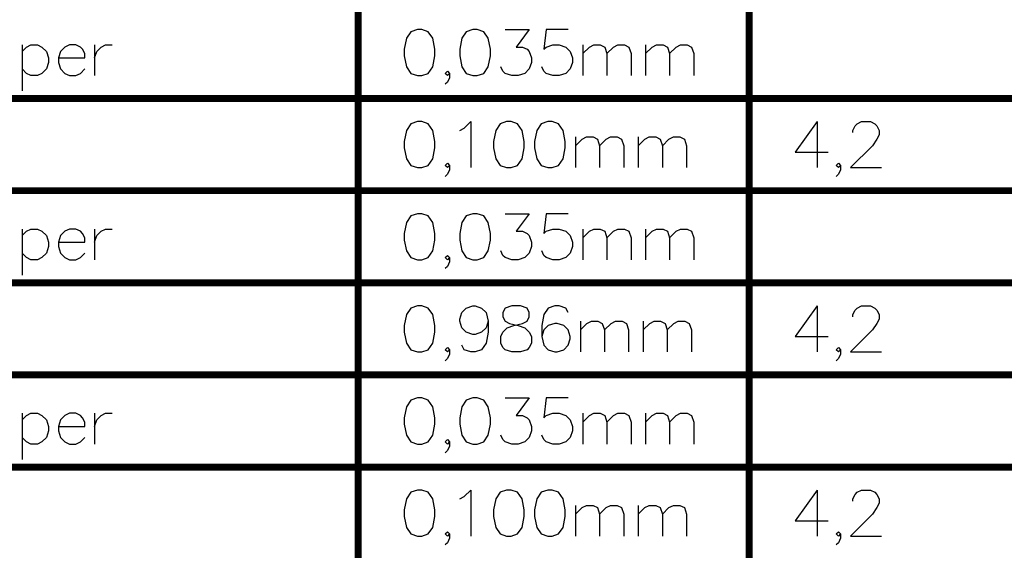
# Model space of a CAD drawing. Header units: millimetres. Extents: x 138 to 555, y 26 to 334.
# Tile 707 of 713: x 428 to 471, y 266 to 289. Entities that reach past the tile are written whole.
import ezdxf

# ---------------------------------------------------------------- set-up
doc = ezdxf.new("R2010")
doc.units = ezdxf.units.MM
doc.layers.add('DrillDrawing', color=1, linetype='Continuous')

msp = doc.modelspace()

# ---------------------------------------------------------------- linework, layer by layer
at = {"layer": 'DrillDrawing'}
for p, q in [((445.099, 288.63), (444.909, 288.345)), ((445.385, 288.725), (445.099, 288.63)), ((445.575, 288.725), (445.385, 288.725)), ((445.861, 288.63), (445.575, 288.725)), ((446.051, 288.345), (445.861, 288.63)), ((447.508, 288.63), (447.318, 288.345)), ((447.794, 288.725), (447.508, 288.63)), ((447.984, 288.725), (447.794, 288.725)), ((448.27, 288.63), (447.984, 288.725)), ((448.46, 288.345), (448.27, 288.63)), ((449.193, 288.725), (450.241, 288.725)), ((450.241, 288.725), (449.67, 287.964)), ((450.974, 288.725), (450.879, 287.868)), ((451.926, 288.725), (450.974, 288.725)), ((428.235, 288.059), (428.235, 286.059)), ((428.426, 287.964), (428.616, 288.059)), ((428.616, 288.059), (428.902, 288.059)), ((428.902, 288.059), (429.092, 287.964)), ((430.282, 288.059), (430.092, 287.964)), ((430.568, 288.059), (430.282, 288.059)), ((430.758, 287.964), (430.568, 288.059)), ((431.377, 288.059), (431.377, 286.726)), ((431.663, 287.964), (431.853, 288.059)), ((431.853, 288.059), (432.139, 288.059)), ((444.909, 288.345), (444.813, 287.868)), ((446.147, 287.868), (446.051, 288.345)), ((447.318, 288.345), (447.222, 287.868)), ((448.556, 287.868), (448.46, 288.345)), ((450.974, 287.964), (451.26, 288.059)), ((451.26, 288.059), (451.545, 288.059)), ((451.545, 288.059), (451.831, 287.964)), ((452.564, 288.059), (452.564, 286.726)), ((452.85, 287.964), (453.04, 288.059)), ((453.04, 288.059), (453.326, 288.059)), ((453.326, 288.059), (453.516, 287.964)), ((453.897, 287.964), (454.088, 288.059)), ((454.088, 288.059), (454.373, 288.059)), ((454.373, 288.059), (454.564, 287.964)), ((455.287, 288.059), (455.287, 286.726)), ((455.573, 287.964), (455.764, 288.059)), ((455.764, 288.059), (456.049, 288.059)), ((456.049, 288.059), (456.24, 287.964)), ((456.62, 287.964), (456.811, 288.059)), ((456.811, 288.059), (457.097, 288.059)), ((457.097, 288.059), (457.287, 287.964)), ((428.235, 287.773), (428.426, 287.964)), ((429.092, 287.964), (429.283, 287.773)), ((429.283, 287.773), (429.378, 287.488)), ((429.901, 287.773), (429.806, 287.488)), ((430.092, 287.964), (429.901, 287.773)), ((430.854, 287.868), (430.758, 287.964)), ((430.949, 287.678), (430.854, 287.868)), ((430.949, 287.488), (430.949, 287.678)), ((431.377, 287.488), (431.473, 287.773)), ((431.473, 287.773), (431.663, 287.964)), ((444.813, 287.868), (444.813, 287.583)), ((446.147, 287.583), (446.147, 287.868)), ((447.222, 287.868), (447.222, 287.583)), ((448.556, 287.583), (448.556, 287.868)), ((449.67, 287.964), (449.955, 287.964)), ((449.955, 287.964), (450.146, 287.868)), ((450.146, 287.868), (450.241, 287.773)), ((450.241, 287.773), (450.336, 287.488)), ((450.879, 287.868), (450.974, 287.964)), ((451.831, 287.964), (452.021, 287.773)), ((452.021, 287.773), (452.117, 287.488)), ((452.564, 287.678), (452.85, 287.964)), ((453.516, 287.964), (453.612, 287.678)), ((453.612, 287.678), (453.897, 287.964)), ((453.612, 287.678), (453.612, 286.726)), ((454.564, 287.964), (454.659, 287.678)), ((454.659, 287.678), (454.659, 286.726)), ((455.287, 287.678), (455.573, 287.964)), ((456.24, 287.964), (456.335, 287.678)), ((456.335, 287.678), (456.62, 287.964)), ((456.335, 287.678), (456.335, 286.726)), ((457.287, 287.964), (457.382, 287.678)), ((457.382, 287.678), (457.382, 286.726)), ((429.378, 287.297), (429.283, 287.011)), ((429.378, 287.488), (429.378, 287.297)), ((429.806, 287.488), (430.949, 287.488)), ((429.806, 287.488), (429.806, 287.297)), ((429.806, 287.297), (429.901, 287.011)), ((444.813, 287.583), (444.909, 287.107)), ((446.051, 287.107), (446.147, 287.583)), ((447.222, 287.583), (447.318, 287.107)), ((448.46, 287.107), (448.556, 287.583)), ((450.336, 287.297), (450.241, 287.011)), ((450.336, 287.488), (450.336, 287.297)), ((452.117, 287.297), (452.021, 287.011)), ((452.117, 287.488), (452.117, 287.297)), ((428.426, 286.821), (428.235, 287.011)), ((428.616, 286.726), (428.426, 286.821)), ((429.092, 286.821), (428.902, 286.726)), ((429.283, 287.011), (429.092, 286.821)), ((429.901, 287.011), (430.092, 286.821)), ((430.092, 286.821), (430.282, 286.726)), ((430.568, 286.726), (430.758, 286.821)), ((430.758, 286.821), (430.949, 287.011)), ((444.909, 287.107), (445.099, 286.821)), ((445.099, 286.821), (445.385, 286.726)), ((445.575, 286.726), (445.861, 286.821)), ((445.861, 286.821), (446.051, 287.107)), ((446.594, 286.821), (446.689, 286.916)), ((446.689, 286.726), (446.594, 286.821)), ((446.689, 286.916), (446.784, 286.821)), ((446.784, 286.821), (446.689, 286.726)), ((446.784, 286.821), (446.784, 286.631)), ((447.318, 287.107), (447.508, 286.821)), ((447.508, 286.821), (447.794, 286.726)), ((447.984, 286.726), (448.27, 286.821)), ((448.27, 286.821), (448.46, 287.107)), ((449.098, 286.916), (449.003, 287.107)), ((449.193, 286.821), (449.098, 286.916)), ((449.479, 286.726), (449.193, 286.821)), ((450.05, 286.821), (449.765, 286.726)), ((450.241, 287.011), (450.05, 286.821)), ((450.879, 286.916), (450.784, 287.107)), ((450.974, 286.821), (450.879, 286.916)), ((451.26, 286.726), (450.974, 286.821)), ((451.831, 286.821), (451.545, 286.726)), ((452.021, 287.011), (451.831, 286.821)), ((428.902, 286.726), (428.616, 286.726)), ((430.282, 286.726), (430.568, 286.726)), ((445.385, 286.726), (445.575, 286.726)), ((446.689, 286.44), (446.594, 286.345)), ((446.784, 286.631), (446.689, 286.44)), ((447.794, 286.726), (447.984, 286.726)), ((449.765, 286.726), (449.479, 286.726)), ((451.545, 286.726), (451.26, 286.726)), ((445.099, 284.63), (444.909, 284.345)), ((445.385, 284.725), (445.099, 284.63)), ((445.575, 284.725), (445.385, 284.725)), ((445.861, 284.63), (445.575, 284.725)), ((446.051, 284.345), (445.861, 284.63)), ((447.413, 284.44), (447.699, 284.725)), ((447.699, 284.725), (447.699, 282.726)), ((448.974, 284.63), (448.784, 284.345)), ((449.26, 284.725), (448.974, 284.63)), ((449.451, 284.725), (449.26, 284.725)), ((449.736, 284.63), (449.451, 284.725)), ((449.927, 284.345), (449.736, 284.63)), ((450.755, 284.63), (450.565, 284.345)), ((451.041, 284.725), (450.755, 284.63)), ((451.231, 284.725), (451.041, 284.725)), ((451.517, 284.63), (451.231, 284.725)), ((451.707, 284.345), (451.517, 284.63)), ((462.734, 284.725), (461.782, 283.392)), ((462.734, 284.725), (462.734, 282.726)), ((464.382, 284.535), (464.477, 284.63)), ((464.477, 284.63), (464.667, 284.725)), ((464.667, 284.725), (465.048, 284.725)), ((465.048, 284.725), (465.239, 284.63)), ((465.239, 284.63), (465.334, 284.535)), ((444.909, 284.345), (444.813, 283.868)), ((446.147, 283.868), (446.051, 284.345)), ((447.222, 284.345), (447.413, 284.44)), ((448.784, 284.345), (448.689, 283.868)), ((450.022, 283.868), (449.927, 284.345)), ((450.565, 284.345), (450.469, 283.868)), ((451.802, 283.868), (451.707, 284.345)), ((464.286, 284.345), (464.382, 284.535)), ((464.286, 284.249), (464.286, 284.345)), ((465.334, 284.535), (465.429, 284.345)), ((465.429, 284.345), (465.429, 284.154)), ((444.813, 283.868), (444.813, 283.583)), ((446.147, 283.583), (446.147, 283.868)), ((448.689, 283.868), (448.689, 283.583)), ((450.022, 283.583), (450.022, 283.868)), ((450.469, 283.868), (450.469, 283.583)), ((451.802, 283.583), (451.802, 283.868)), ((452.25, 284.059), (452.25, 282.726)), ((452.25, 283.678), (452.536, 283.964)), ((452.536, 283.964), (452.726, 284.059)), ((452.726, 284.059), (453.012, 284.059)), ((453.012, 284.059), (453.202, 283.964)), ((453.202, 283.964), (453.297, 283.678)), ((453.297, 283.678), (453.583, 283.964)), ((453.583, 283.964), (453.773, 284.059)), ((453.773, 284.059), (454.059, 284.059)), ((454.059, 284.059), (454.25, 283.964)), ((454.25, 283.964), (454.345, 283.678)), ((454.973, 284.059), (454.973, 282.726)), ((454.973, 283.678), (455.259, 283.964)), ((455.259, 283.964), (455.449, 284.059)), ((455.449, 284.059), (455.735, 284.059)), ((455.735, 284.059), (455.925, 283.964)), ((455.925, 283.964), (456.021, 283.678)), ((456.021, 283.678), (456.306, 283.964)), ((456.306, 283.964), (456.497, 284.059)), ((456.497, 284.059), (456.782, 284.059)), ((456.782, 284.059), (456.973, 283.964)), ((456.973, 283.964), (457.068, 283.678)), ((465.334, 283.964), (465.143, 283.678)), ((465.429, 284.154), (465.334, 283.964)), ((444.813, 283.583), (444.909, 283.107)), ((446.051, 283.107), (446.147, 283.583)), ((448.689, 283.583), (448.784, 283.107)), ((449.927, 283.107), (450.022, 283.583)), ((450.469, 283.583), (450.565, 283.107)), ((451.707, 283.107), (451.802, 283.583)), ((453.297, 283.678), (453.297, 282.726)), ((454.345, 283.678), (454.345, 282.726)), ((456.021, 283.678), (456.021, 282.726)), ((457.068, 283.678), (457.068, 282.726)), ((461.782, 283.392), (463.21, 283.392)), ((465.143, 283.678), (464.191, 282.726)), ((444.909, 283.107), (445.099, 282.821)), ((445.861, 282.821), (446.051, 283.107)), ((446.594, 282.821), (446.689, 282.916)), ((446.689, 282.916), (446.784, 282.821)), ((448.784, 283.107), (448.974, 282.821)), ((449.736, 282.821), (449.927, 283.107)), ((450.565, 283.107), (450.755, 282.821)), ((451.517, 282.821), (451.707, 283.107)), ((463.563, 282.821), (463.658, 282.916)), ((463.658, 282.916), (463.753, 282.821)), ((445.099, 282.821), (445.385, 282.726)), ((445.385, 282.726), (445.575, 282.726)), ((445.575, 282.726), (445.861, 282.821)), ((446.689, 282.726), (446.594, 282.821)), ((446.784, 282.821), (446.689, 282.726)), ((446.784, 282.631), (446.689, 282.44)), ((446.784, 282.821), (446.784, 282.631)), ((448.974, 282.821), (449.26, 282.726)), ((449.26, 282.726), (449.451, 282.726)), ((449.451, 282.726), (449.736, 282.821)), ((450.755, 282.821), (451.041, 282.726)), ((451.041, 282.726), (451.231, 282.726)), ((451.231, 282.726), (451.517, 282.821)), ((463.658, 282.726), (463.563, 282.821)), ((463.753, 282.821), (463.658, 282.726)), ((463.753, 282.631), (463.658, 282.44)), ((463.753, 282.821), (463.753, 282.631)), ((464.191, 282.726), (465.524, 282.726)), ((446.689, 282.44), (446.594, 282.345)), ((463.658, 282.44), (463.563, 282.345)), ((444.909, 280.345), (444.813, 279.868)), ((445.099, 280.63), (444.909, 280.345)), ((445.385, 280.725), (445.099, 280.63)), ((445.575, 280.725), (445.385, 280.725)), ((445.861, 280.63), (445.575, 280.725)), ((446.051, 280.345), (445.861, 280.63)), ((446.147, 279.868), (446.051, 280.345)), ((447.318, 280.345), (447.222, 279.868)), ((447.508, 280.63), (447.318, 280.345)), ((447.794, 280.725), (447.508, 280.63)), ((447.984, 280.725), (447.794, 280.725)), ((448.27, 280.63), (447.984, 280.725)), ((448.46, 280.345), (448.27, 280.63)), ((448.556, 279.868), (448.46, 280.345)), ((449.193, 280.725), (450.241, 280.725)), ((450.241, 280.725), (449.67, 279.964)), ((450.974, 280.725), (450.879, 279.868)), ((451.926, 280.725), (450.974, 280.725)), ((428.235, 280.059), (428.235, 278.059)), ((428.235, 279.773), (428.426, 279.964)), ((428.426, 279.964), (428.616, 280.059)), ((428.616, 280.059), (428.902, 280.059)), ((428.902, 280.059), (429.092, 279.964)), ((429.092, 279.964), (429.283, 279.773)), ((430.092, 279.964), (429.901, 279.773)), ((430.282, 280.059), (430.092, 279.964)), ((430.568, 280.059), (430.282, 280.059)), ((430.758, 279.964), (430.568, 280.059)), ((430.854, 279.868), (430.758, 279.964)), ((431.377, 280.059), (431.377, 278.726)), ((431.473, 279.773), (431.663, 279.964)), ((431.663, 279.964), (431.853, 280.059)), ((431.853, 280.059), (432.139, 280.059)), ((449.67, 279.964), (449.955, 279.964)), ((449.955, 279.964), (450.146, 279.868)), ((450.879, 279.868), (450.974, 279.964)), ((450.974, 279.964), (451.26, 280.059)), ((451.26, 280.059), (451.545, 280.059)), ((451.545, 280.059), (451.831, 279.964)), ((451.831, 279.964), (452.021, 279.773)), ((452.564, 280.059), (452.564, 278.726)), ((452.564, 279.678), (452.85, 279.964)), ((452.85, 279.964), (453.04, 280.059)), ((453.04, 280.059), (453.326, 280.059)), ((453.326, 280.059), (453.516, 279.964)), ((453.516, 279.964), (453.612, 279.678)), ((453.612, 279.678), (453.897, 279.964)), ((453.897, 279.964), (454.088, 280.059)), ((454.088, 280.059), (454.373, 280.059)), ((454.373, 280.059), (454.564, 279.964)), ((454.564, 279.964), (454.659, 279.678)), ((455.287, 280.059), (455.287, 278.726)), ((455.287, 279.678), (455.573, 279.964)), ((455.573, 279.964), (455.764, 280.059)), ((455.764, 280.059), (456.049, 280.059)), ((456.049, 280.059), (456.24, 279.964)), ((456.24, 279.964), (456.335, 279.678)), ((456.335, 279.678), (456.62, 279.964)), ((456.62, 279.964), (456.811, 280.059)), ((456.811, 280.059), (457.097, 280.059)), ((457.097, 280.059), (457.287, 279.964)), ((457.287, 279.964), (457.382, 279.678)), ((429.283, 279.773), (429.378, 279.488)), ((429.378, 279.488), (429.378, 279.297)), ((429.901, 279.773), (429.806, 279.488)), ((429.806, 279.488), (430.949, 279.488)), ((429.806, 279.488), (429.806, 279.297)), ((430.949, 279.678), (430.854, 279.868)), ((430.949, 279.488), (430.949, 279.678)), ((431.377, 279.488), (431.473, 279.773)), ((444.813, 279.868), (444.813, 279.583)), ((444.813, 279.583), (444.909, 279.107)), ((446.051, 279.107), (446.147, 279.583)), ((446.147, 279.583), (446.147, 279.868)), ((447.222, 279.868), (447.222, 279.583)), ((447.222, 279.583), (447.318, 279.107)), ((448.46, 279.107), (448.556, 279.583)), ((448.556, 279.583), (448.556, 279.868)), ((450.146, 279.868), (450.241, 279.773)), ((450.241, 279.773), (450.336, 279.488)), ((450.336, 279.488), (450.336, 279.297)), ((452.021, 279.773), (452.117, 279.488)), ((452.117, 279.488), (452.117, 279.297)), ((453.612, 279.678), (453.612, 278.726)), ((454.659, 279.678), (454.659, 278.726)), ((456.335, 279.678), (456.335, 278.726)), ((457.382, 279.678), (457.382, 278.726)), ((429.378, 279.297), (429.283, 279.011)), ((429.806, 279.297), (429.901, 279.011)), ((444.909, 279.107), (445.099, 278.821)), ((445.861, 278.821), (446.051, 279.107)), ((447.318, 279.107), (447.508, 278.821)), ((448.27, 278.821), (448.46, 279.107)), ((449.098, 278.916), (449.003, 279.107)), ((450.336, 279.297), (450.241, 279.011)), ((450.879, 278.916), (450.784, 279.107)), ((452.117, 279.297), (452.021, 279.011)), ((428.426, 278.821), (428.235, 279.011)), ((428.616, 278.726), (428.426, 278.821)), ((428.902, 278.726), (428.616, 278.726)), ((429.092, 278.821), (428.902, 278.726)), ((429.283, 279.011), (429.092, 278.821)), ((429.901, 279.011), (430.092, 278.821)), ((430.092, 278.821), (430.282, 278.726)), ((430.282, 278.726), (430.568, 278.726)), ((430.568, 278.726), (430.758, 278.821)), ((430.758, 278.821), (430.949, 279.011)), ((445.099, 278.821), (445.385, 278.726)), ((445.385, 278.726), (445.575, 278.726)), ((445.575, 278.726), (445.861, 278.821)), ((446.594, 278.821), (446.689, 278.916)), ((446.689, 278.726), (446.594, 278.821)), ((446.689, 278.916), (446.784, 278.821)), ((446.784, 278.821), (446.689, 278.726)), ((446.784, 278.631), (446.689, 278.44)), ((446.784, 278.821), (446.784, 278.631)), ((447.508, 278.821), (447.794, 278.726)), ((447.794, 278.726), (447.984, 278.726)), ((447.984, 278.726), (448.27, 278.821)), ((449.193, 278.821), (449.098, 278.916)), ((449.479, 278.726), (449.193, 278.821)), ((449.765, 278.726), (449.479, 278.726)), ((450.05, 278.821), (449.765, 278.726)), ((450.241, 279.011), (450.05, 278.821)), ((450.974, 278.821), (450.879, 278.916)), ((451.26, 278.726), (450.974, 278.821)), ((451.545, 278.726), (451.26, 278.726)), ((451.831, 278.821), (451.545, 278.726)), ((452.021, 279.011), (451.831, 278.821)), ((446.689, 278.44), (446.594, 278.345)), ((445.099, 276.63), (444.909, 276.345)), ((445.385, 276.725), (445.099, 276.63)), ((445.575, 276.725), (445.385, 276.725)), ((445.861, 276.63), (445.575, 276.725)), ((446.051, 276.345), (445.861, 276.63)), ((447.318, 276.44), (447.508, 276.63)), ((447.508, 276.63), (447.794, 276.725)), ((447.794, 276.725), (447.889, 276.725)), ((447.889, 276.725), (448.175, 276.63)), ((448.175, 276.63), (448.365, 276.44)), ((449.193, 276.63), (449.098, 276.44)), ((449.479, 276.725), (449.193, 276.63)), ((449.86, 276.725), (449.479, 276.725)), ((450.146, 276.63), (449.86, 276.725)), ((450.241, 276.44), (450.146, 276.63)), ((451.069, 276.63), (450.879, 276.345)), ((451.355, 276.725), (451.069, 276.63)), ((451.545, 276.725), (451.355, 276.725)), ((451.831, 276.63), (451.545, 276.725)), ((451.926, 276.44), (451.831, 276.63)), ((462.734, 276.725), (461.782, 275.392)), ((462.734, 276.725), (462.734, 274.726)), ((464.286, 276.345), (464.382, 276.535)), ((464.382, 276.535), (464.477, 276.63)), ((464.477, 276.63), (464.667, 276.725)), ((464.667, 276.725), (465.048, 276.725)), ((465.048, 276.725), (465.239, 276.63)), ((465.239, 276.63), (465.334, 276.535)), ((465.334, 276.535), (465.429, 276.345)), ((444.909, 276.345), (444.813, 275.868)), ((446.147, 275.868), (446.051, 276.345)), ((447.222, 276.154), (447.318, 276.44)), ((447.222, 276.059), (447.222, 276.154)), ((448.365, 276.44), (448.46, 276.059)), ((449.098, 276.44), (449.098, 276.249)), ((449.098, 276.249), (449.193, 276.059)), ((450.146, 276.059), (450.241, 276.249)), ((450.241, 276.249), (450.241, 276.44)), ((450.879, 276.345), (450.784, 275.868)), ((464.286, 276.249), (464.286, 276.345)), ((465.429, 276.154), (465.334, 275.964)), ((465.429, 276.345), (465.429, 276.154)), ((444.813, 275.868), (444.813, 275.583)), ((446.147, 275.583), (446.147, 275.868)), ((447.318, 275.773), (447.222, 276.059)), ((447.508, 275.583), (447.318, 275.773)), ((448.365, 275.773), (448.175, 275.583)), ((448.46, 276.059), (448.365, 275.773)), ((448.46, 276.059), (448.46, 275.583)), ((449.098, 275.583), (449.289, 275.773)), ((449.193, 276.059), (449.384, 275.964)), ((449.289, 275.773), (449.574, 275.868)), ((449.384, 275.964), (449.765, 275.868)), ((449.574, 275.868), (449.955, 275.964)), ((449.765, 275.868), (450.05, 275.773)), ((449.955, 275.964), (450.146, 276.059)), ((450.05, 275.773), (450.241, 275.583)), ((450.784, 275.868), (450.784, 275.392)), ((450.879, 275.678), (450.784, 275.392)), ((451.069, 275.868), (450.879, 275.678)), ((451.355, 275.964), (451.069, 275.868)), ((451.45, 275.964), (451.355, 275.964)), ((451.736, 275.868), (451.45, 275.964)), ((451.926, 275.678), (451.736, 275.868)), ((452.021, 275.392), (451.926, 275.678)), ((452.459, 276.059), (452.459, 274.726)), ((452.459, 275.678), (452.745, 275.964)), ((452.745, 275.964), (452.936, 276.059)), ((452.936, 276.059), (453.221, 276.059)), ((453.221, 276.059), (453.412, 275.964)), ((453.412, 275.964), (453.507, 275.678)), ((453.507, 275.678), (453.792, 275.964)), ((453.507, 275.678), (453.507, 274.726)), ((453.792, 275.964), (453.983, 276.059)), ((453.983, 276.059), (454.269, 276.059)), ((454.269, 276.059), (454.459, 275.964)), ((454.459, 275.964), (454.554, 275.678)), ((454.554, 275.678), (454.554, 274.726)), ((455.183, 276.059), (455.183, 274.726)), ((455.183, 275.678), (455.468, 275.964)), ((455.468, 275.964), (455.659, 276.059)), ((455.659, 276.059), (455.944, 276.059)), ((455.944, 276.059), (456.135, 275.964)), ((456.135, 275.964), (456.23, 275.678)), ((456.23, 275.678), (456.516, 275.964)), ((456.23, 275.678), (456.23, 274.726)), ((456.516, 275.964), (456.706, 276.059)), ((456.706, 276.059), (456.992, 276.059)), ((456.992, 276.059), (457.182, 275.964)), ((457.182, 275.964), (457.277, 275.678)), ((457.277, 275.678), (457.277, 274.726)), ((465.143, 275.678), (464.191, 274.726)), ((465.334, 275.964), (465.143, 275.678)), ((444.813, 275.583), (444.909, 275.107)), ((446.051, 275.107), (446.147, 275.583)), ((447.794, 275.488), (447.508, 275.583)), ((447.889, 275.488), (447.794, 275.488)), ((448.175, 275.583), (447.889, 275.488)), ((448.46, 275.583), (448.365, 275.107)), ((449.003, 275.392), (449.098, 275.583)), ((449.003, 275.107), (449.003, 275.392)), ((450.241, 275.583), (450.336, 275.392)), ((450.336, 275.392), (450.336, 275.107)), ((450.784, 275.392), (450.879, 275.011)), ((451.926, 275.011), (452.021, 275.297)), ((452.021, 275.297), (452.021, 275.392)), ((461.782, 275.392), (463.21, 275.392)), ((444.909, 275.107), (445.099, 274.821)), ((445.099, 274.821), (445.385, 274.726)), ((445.575, 274.726), (445.861, 274.821)), ((445.861, 274.821), (446.051, 275.107)), ((446.594, 274.821), (446.689, 274.916)), ((446.689, 274.726), (446.594, 274.821)), ((446.689, 274.916), (446.784, 274.821)), ((446.784, 274.821), (446.689, 274.726)), ((446.784, 274.821), (446.784, 274.631)), ((447.413, 274.821), (447.318, 275.011)), ((447.699, 274.726), (447.413, 274.821)), ((448.175, 274.821), (447.889, 274.726)), ((448.365, 275.107), (448.175, 274.821)), ((449.098, 274.916), (449.003, 275.107)), ((449.193, 274.821), (449.098, 274.916)), ((449.479, 274.726), (449.193, 274.821)), ((450.146, 274.821), (449.86, 274.726)), ((450.241, 274.916), (450.146, 274.821)), ((450.336, 275.107), (450.241, 274.916)), ((450.879, 275.011), (451.069, 274.821)), ((451.069, 274.821), (451.355, 274.726)), ((451.45, 274.726), (451.736, 274.821)), ((451.736, 274.821), (451.926, 275.011)), ((463.563, 274.821), (463.658, 274.916)), ((463.658, 274.726), (463.563, 274.821)), ((463.658, 274.916), (463.753, 274.821)), ((463.753, 274.821), (463.658, 274.726)), ((463.753, 274.821), (463.753, 274.631)), ((445.385, 274.726), (445.575, 274.726)), ((446.689, 274.44), (446.594, 274.345)), ((446.784, 274.631), (446.689, 274.44)), ((447.889, 274.726), (447.699, 274.726)), ((449.86, 274.726), (449.479, 274.726)), ((451.355, 274.726), (451.45, 274.726)), ((463.658, 274.44), (463.563, 274.345)), ((463.753, 274.631), (463.658, 274.44)), ((464.191, 274.726), (465.524, 274.726)), ((445.385, 272.725), (445.099, 272.63)), ((445.575, 272.725), (445.385, 272.725)), ((445.861, 272.63), (445.575, 272.725)), ((447.794, 272.725), (447.508, 272.63)), ((447.984, 272.725), (447.794, 272.725)), ((448.27, 272.63), (447.984, 272.725)), ((449.193, 272.725), (450.241, 272.725)), ((450.241, 272.725), (449.67, 271.964)), ((450.974, 272.725), (450.879, 271.868)), ((451.926, 272.725), (450.974, 272.725)), ((444.909, 272.345), (444.813, 271.868)), ((445.099, 272.63), (444.909, 272.345)), ((446.051, 272.345), (445.861, 272.63)), ((446.147, 271.868), (446.051, 272.345)), ((447.318, 272.345), (447.222, 271.868)), ((447.508, 272.63), (447.318, 272.345)), ((448.46, 272.345), (448.27, 272.63)), ((448.556, 271.868), (448.46, 272.345)), ((428.235, 272.059), (428.235, 270.059)), ((428.235, 271.773), (428.426, 271.964)), ((428.426, 271.964), (428.616, 272.059)), ((428.616, 272.059), (428.902, 272.059)), ((428.902, 272.059), (429.092, 271.964)), ((429.092, 271.964), (429.283, 271.773)), ((430.092, 271.964), (429.901, 271.773)), ((430.282, 272.059), (430.092, 271.964)), ((430.568, 272.059), (430.282, 272.059)), ((430.758, 271.964), (430.568, 272.059)), ((430.854, 271.868), (430.758, 271.964)), ((430.949, 271.678), (430.854, 271.868)), ((431.377, 272.059), (431.377, 270.726)), ((431.473, 271.773), (431.663, 271.964)), ((431.663, 271.964), (431.853, 272.059)), ((431.853, 272.059), (432.139, 272.059)), ((444.813, 271.868), (444.813, 271.583)), ((446.147, 271.583), (446.147, 271.868)), ((447.222, 271.868), (447.222, 271.583)), ((448.556, 271.583), (448.556, 271.868)), ((449.67, 271.964), (449.955, 271.964)), ((449.955, 271.964), (450.146, 271.868)), ((450.146, 271.868), (450.241, 271.773)), ((450.879, 271.868), (450.974, 271.964)), ((450.974, 271.964), (451.26, 272.059)), ((451.26, 272.059), (451.545, 272.059)), ((451.545, 272.059), (451.831, 271.964)), ((451.831, 271.964), (452.021, 271.773)), ((452.564, 272.059), (452.564, 270.726)), ((452.564, 271.678), (452.85, 271.964)), ((452.85, 271.964), (453.04, 272.059)), ((453.04, 272.059), (453.326, 272.059)), ((453.326, 272.059), (453.516, 271.964)), ((453.516, 271.964), (453.612, 271.678)), ((453.612, 271.678), (453.897, 271.964)), ((453.897, 271.964), (454.088, 272.059)), ((454.088, 272.059), (454.373, 272.059)), ((454.373, 272.059), (454.564, 271.964)), ((454.564, 271.964), (454.659, 271.678)), ((455.287, 272.059), (455.287, 270.726)), ((455.287, 271.678), (455.573, 271.964)), ((455.573, 271.964), (455.764, 272.059)), ((455.764, 272.059), (456.049, 272.059)), ((456.049, 272.059), (456.24, 271.964)), ((456.24, 271.964), (456.335, 271.678)), ((456.335, 271.678), (456.62, 271.964)), ((456.62, 271.964), (456.811, 272.059)), ((456.811, 272.059), (457.097, 272.059)), ((457.097, 272.059), (457.287, 271.964)), ((457.287, 271.964), (457.382, 271.678)), ((429.283, 271.773), (429.378, 271.488)), ((429.378, 271.488), (429.378, 271.297)), ((429.901, 271.773), (429.806, 271.488)), ((429.806, 271.488), (430.949, 271.488)), ((429.806, 271.488), (429.806, 271.297)), ((430.949, 271.488), (430.949, 271.678)), ((431.377, 271.488), (431.473, 271.773)), ((444.813, 271.583), (444.909, 271.107)), ((446.051, 271.107), (446.147, 271.583)), ((447.222, 271.583), (447.318, 271.107)), ((448.46, 271.107), (448.556, 271.583)), ((450.241, 271.773), (450.336, 271.488)), ((450.336, 271.488), (450.336, 271.297)), ((452.021, 271.773), (452.117, 271.488)), ((452.117, 271.488), (452.117, 271.297)), ((453.612, 271.678), (453.612, 270.726)), ((454.659, 271.678), (454.659, 270.726)), ((456.335, 271.678), (456.335, 270.726)), ((457.382, 271.678), (457.382, 270.726)), ((428.426, 270.821), (428.235, 271.011)), ((429.283, 271.011), (429.092, 270.821)), ((429.378, 271.297), (429.283, 271.011)), ((429.806, 271.297), (429.901, 271.011)), ((429.901, 271.011), (430.092, 270.821)), ((430.758, 270.821), (430.949, 271.011)), ((444.909, 271.107), (445.099, 270.821)), ((445.861, 270.821), (446.051, 271.107)), ((447.318, 271.107), (447.508, 270.821)), ((448.27, 270.821), (448.46, 271.107)), ((449.098, 270.916), (449.003, 271.107)), ((450.241, 271.011), (450.05, 270.821)), ((450.336, 271.297), (450.241, 271.011)), ((450.879, 270.916), (450.784, 271.107)), ((452.021, 271.011), (451.831, 270.821)), ((452.117, 271.297), (452.021, 271.011)), ((428.616, 270.726), (428.426, 270.821)), ((428.902, 270.726), (428.616, 270.726)), ((429.092, 270.821), (428.902, 270.726)), ((430.092, 270.821), (430.282, 270.726)), ((430.282, 270.726), (430.568, 270.726)), ((430.568, 270.726), (430.758, 270.821)), ((445.099, 270.821), (445.385, 270.726)), ((445.385, 270.726), (445.575, 270.726)), ((445.575, 270.726), (445.861, 270.821)), ((446.594, 270.821), (446.689, 270.916)), ((446.689, 270.726), (446.594, 270.821)), ((446.689, 270.916), (446.784, 270.821)), ((446.784, 270.821), (446.689, 270.726)), ((446.784, 270.631), (446.689, 270.44)), ((446.784, 270.821), (446.784, 270.631)), ((447.508, 270.821), (447.794, 270.726)), ((447.794, 270.726), (447.984, 270.726)), ((447.984, 270.726), (448.27, 270.821)), ((449.193, 270.821), (449.098, 270.916)), ((449.479, 270.726), (449.193, 270.821)), ((449.765, 270.726), (449.479, 270.726)), ((450.05, 270.821), (449.765, 270.726)), ((450.974, 270.821), (450.879, 270.916)), ((451.26, 270.726), (450.974, 270.821)), ((451.545, 270.726), (451.26, 270.726)), ((451.831, 270.821), (451.545, 270.726)), ((446.689, 270.44), (446.594, 270.345)), ((445.099, 268.63), (444.909, 268.345)), ((445.385, 268.725), (445.099, 268.63)), ((445.575, 268.725), (445.385, 268.725)), ((445.861, 268.63), (445.575, 268.725)), ((446.051, 268.345), (445.861, 268.63)), ((447.222, 268.345), (447.413, 268.44)), ((447.413, 268.44), (447.699, 268.725)), ((447.699, 268.725), (447.699, 266.726)), ((448.974, 268.63), (448.784, 268.345)), ((449.26, 268.725), (448.974, 268.63)), ((449.451, 268.725), (449.26, 268.725)), ((449.736, 268.63), (449.451, 268.725)), ((449.927, 268.345), (449.736, 268.63)), ((450.755, 268.63), (450.565, 268.345)), ((451.041, 268.725), (450.755, 268.63)), ((451.231, 268.725), (451.041, 268.725)), ((451.517, 268.63), (451.231, 268.725)), ((451.707, 268.345), (451.517, 268.63)), ((462.734, 268.725), (461.782, 267.392)), ((462.734, 268.725), (462.734, 266.726)), ((464.286, 268.345), (464.382, 268.535)), ((464.382, 268.535), (464.477, 268.63)), ((464.477, 268.63), (464.667, 268.725)), ((464.667, 268.725), (465.048, 268.725)), ((465.048, 268.725), (465.239, 268.63)), ((465.239, 268.63), (465.334, 268.535)), ((465.334, 268.535), (465.429, 268.345)), ((444.909, 268.345), (444.813, 267.868)), ((446.147, 267.868), (446.051, 268.345)), ((448.784, 268.345), (448.689, 267.868)), ((450.022, 267.868), (449.927, 268.345)), ((450.565, 268.345), (450.469, 267.868)), ((451.802, 267.868), (451.707, 268.345)), ((452.25, 268.059), (452.25, 266.726)), ((452.25, 267.678), (452.536, 267.964)), ((452.536, 267.964), (452.726, 268.059)), ((452.726, 268.059), (453.012, 268.059)), ((453.012, 268.059), (453.202, 267.964)), ((453.202, 267.964), (453.297, 267.678)), ((453.297, 267.678), (453.583, 267.964)), ((453.583, 267.964), (453.773, 268.059)), ((453.773, 268.059), (454.059, 268.059)), ((454.059, 268.059), (454.25, 267.964)), ((454.25, 267.964), (454.345, 267.678)), ((454.973, 268.059), (454.973, 266.726)), ((454.973, 267.678), (455.259, 267.964)), ((455.259, 267.964), (455.449, 268.059)), ((455.449, 268.059), (455.735, 268.059)), ((455.735, 268.059), (455.925, 267.964)), ((455.925, 267.964), (456.021, 267.678)), ((456.021, 267.678), (456.306, 267.964)), ((456.306, 267.964), (456.497, 268.059)), ((456.497, 268.059), (456.782, 268.059)), ((456.782, 268.059), (456.973, 267.964)), ((456.973, 267.964), (457.068, 267.678)), ((464.286, 268.249), (464.286, 268.345)), ((465.334, 267.964), (465.143, 267.678)), ((465.429, 268.154), (465.334, 267.964)), ((465.429, 268.345), (465.429, 268.154)), ((444.813, 267.868), (444.813, 267.583)), ((444.813, 267.583), (444.909, 267.107)), ((446.051, 267.107), (446.147, 267.583)), ((446.147, 267.583), (446.147, 267.868)), ((448.689, 267.868), (448.689, 267.583)), ((448.689, 267.583), (448.784, 267.107)), ((449.927, 267.107), (450.022, 267.583)), ((450.022, 267.583), (450.022, 267.868)), ((450.469, 267.868), (450.469, 267.583)), ((450.469, 267.583), (450.565, 267.107)), ((451.707, 267.107), (451.802, 267.583)), ((451.802, 267.583), (451.802, 267.868)), ((453.297, 267.678), (453.297, 266.726)), ((454.345, 267.678), (454.345, 266.726)), ((456.021, 267.678), (456.021, 266.726)), ((457.068, 267.678), (457.068, 266.726)), ((465.143, 267.678), (464.191, 266.726)), ((444.909, 267.107), (445.099, 266.821)), ((445.861, 266.821), (446.051, 267.107)), ((448.784, 267.107), (448.974, 266.821)), ((449.736, 266.821), (449.927, 267.107)), ((450.565, 267.107), (450.755, 266.821)), ((451.517, 266.821), (451.707, 267.107)), ((461.782, 267.392), (463.21, 267.392)), ((445.099, 266.821), (445.385, 266.726)), ((445.385, 266.726), (445.575, 266.726)), ((445.575, 266.726), (445.861, 266.821)), ((446.594, 266.821), (446.689, 266.916)), ((446.689, 266.726), (446.594, 266.821)), ((446.689, 266.916), (446.784, 266.821)), ((446.784, 266.821), (446.689, 266.726)), ((446.784, 266.821), (446.784, 266.631)), ((448.974, 266.821), (449.26, 266.726)), ((449.26, 266.726), (449.451, 266.726)), ((449.451, 266.726), (449.736, 266.821)), ((450.755, 266.821), (451.041, 266.726)), ((451.041, 266.726), (451.231, 266.726)), ((451.231, 266.726), (451.517, 266.821)), ((463.563, 266.821), (463.658, 266.916)), ((463.658, 266.726), (463.563, 266.821)), ((463.658, 266.916), (463.753, 266.821)), ((463.753, 266.821), (463.658, 266.726)), ((463.753, 266.821), (463.753, 266.631)), ((464.191, 266.726), (465.524, 266.726)), ((446.689, 266.44), (446.594, 266.345)), ((446.784, 266.631), (446.689, 266.44)), ((463.658, 266.44), (463.563, 266.345)), ((463.753, 266.631), (463.658, 266.44))]:
    msp.add_line(p, q, dxfattribs=at)
at = {"layer": 'DrillDrawing', "const_width": 0.3}
for points in [[(442.813, 245.726), (442.813, 309.726)], [(459.782, 245.726), (459.782, 309.726)], [(420.998, 285.726), (442.813, 285.726)], [(442.813, 285.726), (459.782, 285.726)], [(459.782, 285.726), (475.942, 285.726)], [(420.998, 281.726), (442.813, 281.726)], [(442.813, 281.726), (459.782, 281.726)], [(459.782, 281.726), (475.942, 281.726)], [(420.998, 277.726), (442.813, 277.726)], [(442.813, 277.726), (459.782, 277.726)], [(459.782, 277.726), (475.942, 277.726)], [(420.998, 273.726), (442.813, 273.726)], [(442.813, 273.726), (459.782, 273.726)], [(459.782, 273.726), (475.942, 273.726)], [(420.998, 269.726), (442.813, 269.726)], [(442.813, 269.726), (459.782, 269.726)], [(459.782, 269.726), (475.942, 269.726)]]:
    msp.add_lwpolyline(points, dxfattribs=at)
at = {"layer": 'DrillDrawing', "const_width": 0.15}
for points in [[(442.738, 285.726, 1), (442.888, 285.726, 1)], [(442.738, 285.726, 1), (442.888, 285.726, 1)], [(459.707, 285.726, 1), (459.857, 285.726, 1)], [(459.707, 285.726, 1), (459.857, 285.726, 1)], [(442.738, 281.726, 1), (442.888, 281.726, 1)], [(442.738, 281.726, 1), (442.888, 281.726, 1)], [(459.707, 281.726, 1), (459.857, 281.726, 1)], [(459.707, 281.726, 1), (459.857, 281.726, 1)], [(442.738, 277.726, 1), (442.888, 277.726, 1)], [(442.738, 277.726, 1), (442.888, 277.726, 1)], [(459.707, 277.726, 1), (459.857, 277.726, 1)], [(459.707, 277.726, 1), (459.857, 277.726, 1)], [(442.738, 273.726, 1), (442.888, 273.726, 1)], [(442.738, 273.726, 1), (442.888, 273.726, 1)], [(459.707, 273.726, 1), (459.857, 273.726, 1)], [(459.707, 273.726, 1), (459.857, 273.726, 1)], [(442.738, 269.726, 1), (442.888, 269.726, 1)], [(442.738, 269.726, 1), (442.888, 269.726, 1)], [(459.707, 269.726, 1), (459.857, 269.726, 1)], [(459.707, 269.726, 1), (459.857, 269.726, 1)]]:
    msp.add_lwpolyline(points, format="xyb", close=True, dxfattribs=at)

doc.saveas('drawing.dxf')
